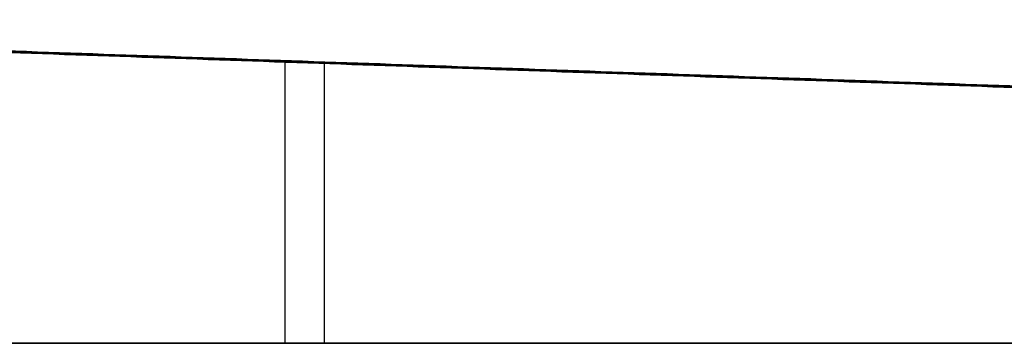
# Model space of a CAD drawing. Header units: millimetres. Extents: x -1100 to 1100, y -7 to 710.
# Tile 343 of 507: x 257 to 437, y 0 to 59. Entities that reach past the tile are written whole.
import ezdxf

# ---------------------------------------------------------------- set-up
doc = ezdxf.new("R2010")
doc.units = ezdxf.units.MM
doc.header["$MEASUREMENT"] = 0
doc.layers.add('IGES LEVEL 3', color=7, linetype='Continuous')

msp = doc.modelspace()

# ---------------------------------------------------------------- linework, layer by layer
at = {"layer": 'IGES LEVEL 3'}
for points in [[(601.44, 41.24, -342.36), (341.94, 50.27, -200.82), (82.44, 59.3, -59.27)], [(82.44, 59.3, 59.27), (341.94, 50.27, 200.82), (601.44, 41.24, 342.36)], [(89.63, 59.3, -46.11), (349.12, 50.27, -187.65), (608.62, 41.24, -329.19)], [(608.62, 41.24, 329.19), (349.12, 50.27, 187.65), (89.63, 59.3, 46.11)], [(608.25, 0, -346.08), (320.74, 0, -189.25), (33.23, 0, -32.43)], [(33.23, 0, 32.43), (320.74, 0, 189.25), (608.25, 0, 346.08)], [(40.41, 0, -19.26), (327.92, 0, -176.08), (615.43, 0, -332.91)], [(615.43, 0, 332.91), (327.92, 0, 176.08), (40.41, 0, 19.26)]]:
    msp.add_open_spline(points, degree=2, dxfattribs=at)
at = {"layer": 'IGES LEVEL 3', "color": 253}
for points in [[(82.44, 59.3, -59.27), (341.94, 50.27, -200.82), (601.44, 41.24, -342.36)], [(601.44, 41.24, -342.36), (341.94, 50.27, -200.82), (82.44, 59.3, -59.27)], [(82.44, 59.3, 59.27), (341.94, 50.27, 200.82), (601.44, 41.24, 342.36)], [(82.44, 59.3, 59.27), (341.94, 50.27, 200.82), (601.44, 41.24, 342.36)], [(86.03, 59.3, -52.69), (345.53, 50.27, -194.23), (605.03, 41.24, -335.78)], [(86.03, 59.3, 52.69), (345.53, 50.27, 194.23), (605.03, 41.24, 335.78)], [(89.63, 59.3, -46.11), (349.12, 50.27, -187.65), (608.62, 41.24, -329.19)], [(89.63, 59.3, -46.11), (349.12, 50.27, -187.65), (608.62, 41.24, -329.19)], [(89.63, 59.3, 46.11), (349.12, 50.27, 187.65), (608.62, 41.24, 329.19)], [(608.62, 41.24, 329.19), (349.12, 50.27, 187.65), (89.63, 59.3, 46.11)], [(305.37, 0, -180.87), (305.37, 25.77, -180.87), (305.37, 51.54, -180.87)], [(305.37, 0, 180.87), (305.37, 25.77, 180.87), (305.37, 51.54, 180.87)], [(312.56, 0, -167.7), (312.56, 25.77, -167.7), (312.56, 51.54, -167.7)], [(312.56, 0, 167.7), (312.56, 25.77, 167.7), (312.56, 51.54, 167.7)], [(349.12, 50.27, -187.65), (345.53, 50.27, -194.23), (341.94, 50.27, -200.82)], [(341.94, 50.27, 200.82), (345.53, 50.27, 194.23), (349.12, 50.27, 187.65)], [(608.25, 0, -346.08), (320.74, 0, -189.25), (33.23, 0, -32.43)], [(608.25, 0, -346.08), (320.74, 0, -189.25), (33.23, 0, -32.43)], [(608.25, 0, 346.08), (320.74, 0, 189.25), (33.23, 0, 32.43)], [(33.23, 0, 32.43), (320.74, 0, 189.25), (608.25, 0, 346.08)], [(611.84, 0, -339.49), (324.33, 0, -182.67), (36.82, 0, -25.84)], [(611.84, 0, 339.49), (324.33, 0, 182.67), (36.82, 0, 25.84)], [(615.43, 0, -332.91), (327.92, 0, -176.08), (40.41, 0, -19.26)], [(40.41, 0, -19.26), (327.92, 0, -176.08), (615.43, 0, -332.91)], [(615.43, 0, 332.91), (327.92, 0, 176.08), (40.41, 0, 19.26)], [(615.43, 0, 332.91), (327.92, 0, 176.08), (40.41, 0, 19.26)], [(327.92, 0, -176.08), (324.33, 0, -182.67), (320.74, 0, -189.25)], [(320.74, 0, 189.25), (324.33, 0, 182.67), (327.92, 0, 176.08)]]:
    msp.add_open_spline(points, degree=2, dxfattribs=at)

doc.saveas('drawing.dxf')
